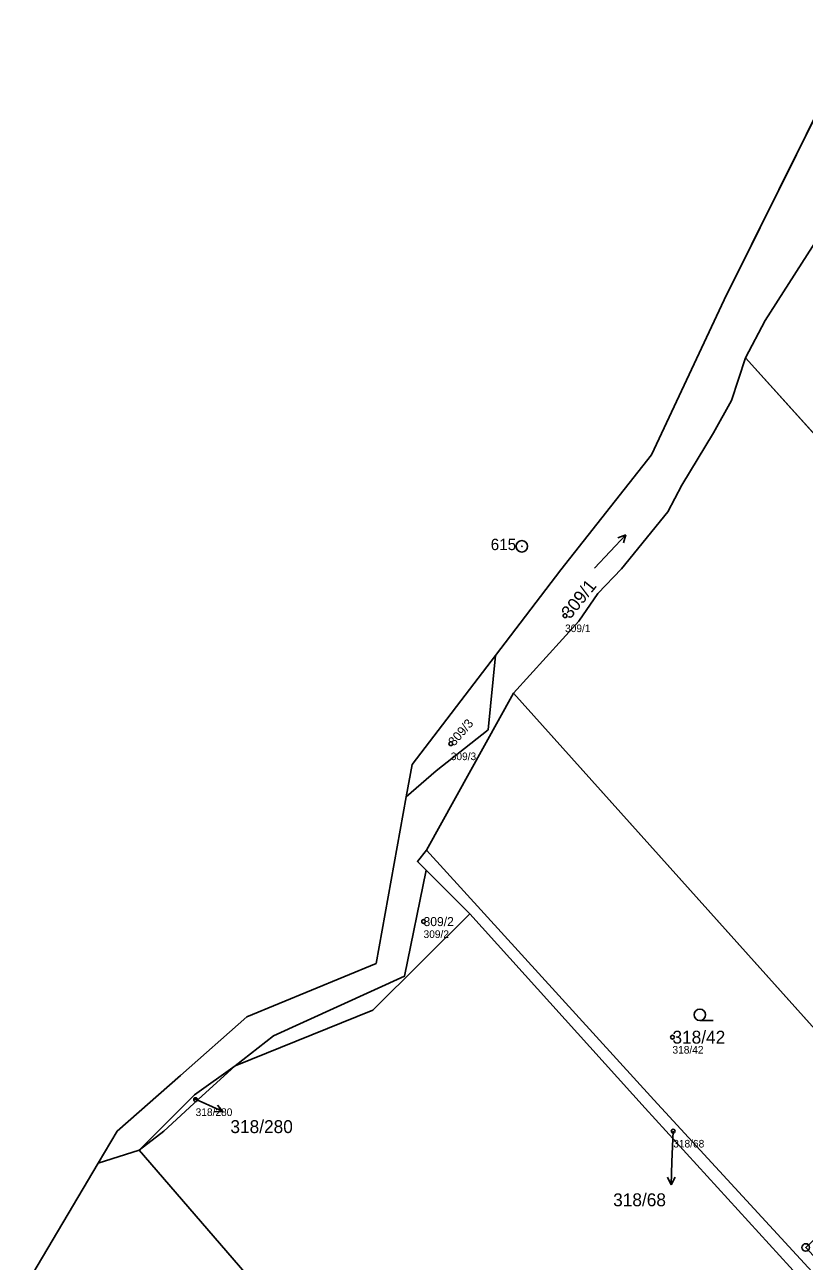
# Model space of a CAD drawing. Extents: x -734504 to -730695, y -1027923 to -1024502.
# Drawn here: x -733167.8 to -733065.2, y -1025697 to -1025534.2 of the extents above; entities that cross this region are included whole.
import ezdxf

# ---------------------------------------------------------------- set-up
doc = ezdxf.new("R2010")
doc.units = 0
for name, color, linetype in [('Definiční body', 7, 'Continuous'), ('Hranice parcel', 7, 'Continuous'), ('Parcelní čísla', 7, 'Continuous'), ('Polygon ku', 7, 'Continuous'), ('Polygon parcely', 7, 'Continuous'), ('Pop  PČ popisy', 7, 'Continuous'), ('Značky bodu BP', 7, 'Continuous'), ('Značky kultur', 7, 'Continuous')]:
    doc.layers.add(name, color=color, linetype=linetype)

msp = doc.modelspace()

# ---------------------------------------------------------------- linework, layer by layer
at = {"layer": 'Definiční body'}
for centre in [(-733096.68, -1025612), (-733111.73, -1025628.86), (-733115.31, -1025652.28), (-733082.54, -1025667.51), (-733145.32, -1025675.73), (-733082.44, -1025679.88)]:
    msp.add_circle(centre, 0.25, dxfattribs=at)
at = {"layer": 'Hranice parcel'}
for p, q in [((-733075.74, -1025570.39), (-733057.73, -1025534.16)), ((-733072.92, -1025578.03), (-732984.36, -1025676.35)), ((-733097.22, -1025605.95), (-733105.83, -1025617.22)), ((-733116.82, -1025631.6), (-733105.83, -1025617.22)), ((-733103.48, -1025622.22), (-733114.94, -1025642.86)), ((-733050.37, -1025681.42), (-733103.48, -1025622.22)), ((-733117.59, -1025635.86), (-733116.82, -1025631.6)), ((-733114.96, -1025645.52), (-733109.21, -1025651.28)), ((-733155.64, -1025679.87), (-733158.15, -1025684.09)), ((-733158.15, -1025684.09), (-733152.75, -1025682.38)), ((-733152.75, -1025682.38), (-733114.08, -1025727.16))]:
    msp.add_line(p, q, dxfattribs=at)
for points in [[(-733050.02, -1025541.35), (-733062.39, -1025560.69), (-733070.32, -1025573.1), (-733072.92, -1025578.03)], [(-733097.22, -1025605.95), (-733085.32, -1025590.79), (-733075.74, -1025570.39)], [(-733072.92, -1025578.03), (-733074.78, -1025583.65), (-733077.14, -1025587.92), (-733081.32, -1025594.81), (-733083.14, -1025598.31), (-733089.23, -1025605.84), (-733092.38, -1025609.07), (-733094.86, -1025612.7), (-733103.48, -1025622.22)], [(-733105.83, -1025617.22), (-733106.82, -1025627.01), (-733113.67, -1025632.41), (-733117.59, -1025635.86)], [(-733117.59, -1025635.86), (-733121.57, -1025657.79), (-733138.57, -1025664.84), (-733147.33, -1025672.55), (-733155.64, -1025679.87)], [(-733114.94, -1025642.86), (-733116.11, -1025644.37), (-733114.96, -1025645.52)], [(-733114.94, -1025642.86), (-733085, -1025675.77), (-733039.77, -1025724.88)], [(-733140.13, -1025671.28), (-733135.05, -1025667.32), (-733117.82, -1025659.47), (-733114.96, -1025645.52)], [(-733109.21, -1025651.28), (-733121.97, -1025663.96), (-733140.13, -1025671.28)], [(-733109.21, -1025651.28), (-733086.15, -1025676.85), (-733041.22, -1025726.12)], [(-733152.75, -1025682.38), (-733145.46, -1025675.12), (-733140.13, -1025671.28)], [(-733140.13, -1025671.28), (-733145, -1025675.74), (-733149.52, -1025679.88), (-733152.75, -1025682.38)], [(-733181.25, -1025723.99), (-733172.14, -1025707.66), (-733158.15, -1025684.09)]]:
    msp.add_lwpolyline(points, dxfattribs=at)
at = {"layer": 'Polygon ku'}
msp.add_lwpolyline([(-733057.73, -1025534.16), (-733075.74, -1025570.39), (-733085.32, -1025590.79), (-733097.22, -1025605.95), (-733105.83, -1025617.22), (-733116.82, -1025631.6), (-733117.59, -1025635.86), (-733121.57, -1025657.79), (-733138.57, -1025664.84), (-733147.33, -1025672.55), (-733155.64, -1025679.87), (-733158.15, -1025684.09), (-733172.14, -1025707.66)], dxfattribs=at)
at = {"layer": 'Polygon parcely'}
msp.add_lwpolyline([(-733057.73, -1025534.16), (-733075.74, -1025570.39), (-733085.32, -1025590.79), (-733097.22, -1025605.95), (-733105.83, -1025617.22), (-733106.82, -1025627.01), (-733113.67, -1025632.41), (-733117.59, -1025635.86), (-733121.57, -1025657.79), (-733138.57, -1025664.84), (-733147.33, -1025672.55), (-733155.64, -1025679.87), (-733158.15, -1025684.09), (-733152.75, -1025682.38), (-733145.46, -1025675.12), (-733140.13, -1025671.28), (-733135.05, -1025667.32), (-733117.82, -1025659.47), (-733114.96, -1025645.52), (-733116.11, -1025644.37), (-733114.94, -1025642.86), (-733103.48, -1025622.22), (-733094.86, -1025612.7), (-733092.38, -1025609.07), (-733089.23, -1025605.84), (-733083.14, -1025598.31), (-733081.32, -1025594.81), (-733077.14, -1025587.92), (-733074.78, -1025583.65), (-733072.92, -1025578.03), (-733070.32, -1025573.1), (-733062.39, -1025560.69)], dxfattribs=at)
for points in [[(-733072.92, -1025578.03), (-732984.36, -1025676.35), (-732945.91, -1025640.18), (-732941.05, -1025635.61), (-732968.96, -1025611.04), (-732998.4, -1025586.68), (-733017.33, -1025569.73), (-733039.43, -1025550.33), (-733043.8, -1025547.14), (-733050.02, -1025541.35), (-733062.39, -1025560.69), (-733070.32, -1025573.1)], [(-733023.32, -1025711.56), (-732984.36, -1025676.35), (-733072.92, -1025578.03), (-733074.78, -1025583.65), (-733077.14, -1025587.92), (-733081.32, -1025594.81), (-733083.14, -1025598.31), (-733089.23, -1025605.84), (-733092.38, -1025609.07), (-733094.86, -1025612.7), (-733103.48, -1025622.22), (-733050.37, -1025681.42)], [(-733117.59, -1025635.86), (-733113.67, -1025632.41), (-733106.82, -1025627.01), (-733105.83, -1025617.22), (-733116.82, -1025631.6)], [(-733039.77, -1025724.88), (-733038.23, -1025724.39), (-733064.99, -1025695.21), (-733050.37, -1025681.42), (-733103.48, -1025622.22), (-733114.94, -1025642.86), (-733085, -1025675.77)], [(-733086.15, -1025676.85), (-733041.22, -1025726.12), (-733039.77, -1025724.88), (-733085, -1025675.77), (-733114.94, -1025642.86), (-733116.11, -1025644.37), (-733114.96, -1025645.52), (-733109.21, -1025651.28)], [(-733109.21, -1025651.28), (-733114.96, -1025645.52), (-733117.82, -1025659.47), (-733135.05, -1025667.32), (-733140.13, -1025671.28), (-733121.97, -1025663.96)], [(-733112.07, -1025729.29), (-733080.27, -1025764.3), (-733054.76, -1025740.86), (-733041.15, -1025728.51), (-733041.22, -1025726.12), (-733086.15, -1025676.85), (-733109.21, -1025651.28), (-733121.97, -1025663.96), (-733140.13, -1025671.28), (-733145, -1025675.74), (-733149.52, -1025679.88), (-733152.75, -1025682.38), (-733114.08, -1025727.16)], [(-733140.13, -1025671.28), (-733145.46, -1025675.12), (-733152.75, -1025682.38), (-733149.52, -1025679.88), (-733145, -1025675.74)], [(-733114.08, -1025727.16), (-733152.75, -1025682.38), (-733158.15, -1025684.09), (-733172.14, -1025707.66), (-733181.25, -1025723.99), (-733188.82, -1025739.75), (-733189, -1025748.06), (-733191.32, -1025756.61), (-733196.12, -1025762.36), (-733200.45, -1025776.88), (-733199.02, -1025786.49), (-733199.31, -1025799.03), (-733199.86, -1025804.65), (-733199.79, -1025806.38), (-733196.21, -1025803.28)]]:
    msp.add_lwpolyline(points, close=True, dxfattribs=at)
at = {"layer": 'Pop  PČ popisy'}
for p, q in [((-733145.48, -1025675.64), (-733144.48, -1025676.09)), ((-733144.48, -1025676.09), (-733141.74, -1025677.31)), ((-733141.74, -1025677.31), (-733142.86, -1025677.36)), ((-733141.74, -1025677.31), (-733142.45, -1025676.45)), ((-733082.44, -1025679.88), (-733082.61, -1025683.95)), ((-733082.61, -1025683.95), (-733082.71, -1025686.95)), ((-733082.71, -1025686.95), (-733083.18, -1025685.93)), ((-733082.71, -1025686.95), (-733082.18, -1025685.97))]:
    msp.add_line(p, q, dxfattribs=at)
at = {"layer": 'Značky bodu BP'}
for centre, radius in [((-733102.37, -1025602.86), 0.75), ((-733102.37, -1025602.86), 0.03), ((-733064.99, -1025695.21), 0.5)]:
    msp.add_circle(centre, radius, dxfattribs=at)
at = {"layer": 'Značky kultur'}
for p, q in [((-733092.79, -1025605.74), (-733088.7, -1025601.35)), ((-733088.7, -1025601.35), (-733089.73, -1025601.72)), ((-733088.7, -1025601.35), (-733089, -1025602.41)), ((-733078.93, -1025665.31), (-733077.18, -1025665.31))]:
    msp.add_line(p, q, dxfattribs=at)
msp.add_circle((-733078.93, -1025664.56), 0.75, dxfattribs=at)

# ---------------------------------------------------------------- texts
at = {"layer": 'Definiční body'}
for s, p in [('309/1', (-733096.68, -1025614.16)), ('309/3', (-733111.73, -1025631.02)), ('309/2', (-733115.31, -1025654.44)), ('318/42', (-733082.54, -1025669.67)), ('318/280', (-733145.32, -1025677.89)), ('318/68', (-733082.44, -1025682.04))]:
    msp.add_text(s, height=1, dxfattribs=at).set_placement(p)
at = {"layer": 'Parcelní čísla'}
for s, height, rotation, p in [('309/1', 1.7, 51, (-733096.02, -1025612.53)), ('309/3', 1.19, 49, (-733111.28, -1025629.25))]:
    msp.add_text(s, height=height, rotation=rotation, dxfattribs=at).set_placement(p)
for s, height, p in [('309/2', 1.19, (-733115.31, -1025652.88)), ('318/42', 1.7, (-733082.54, -1025668.36)), ('318/280', 1.7, (-733140.74, -1025680.14)), ('318/68', 1.7, (-733090.35, -1025689.78))]:
    msp.add_text(s, height=height, dxfattribs=at).set_placement(p)
at = {"layer": 'Značky bodu BP'}
msp.add_text('615', height=1.5, dxfattribs=at).set_placement((-733106.47, -1025603.36))

doc.saveas('drawing.dxf')
